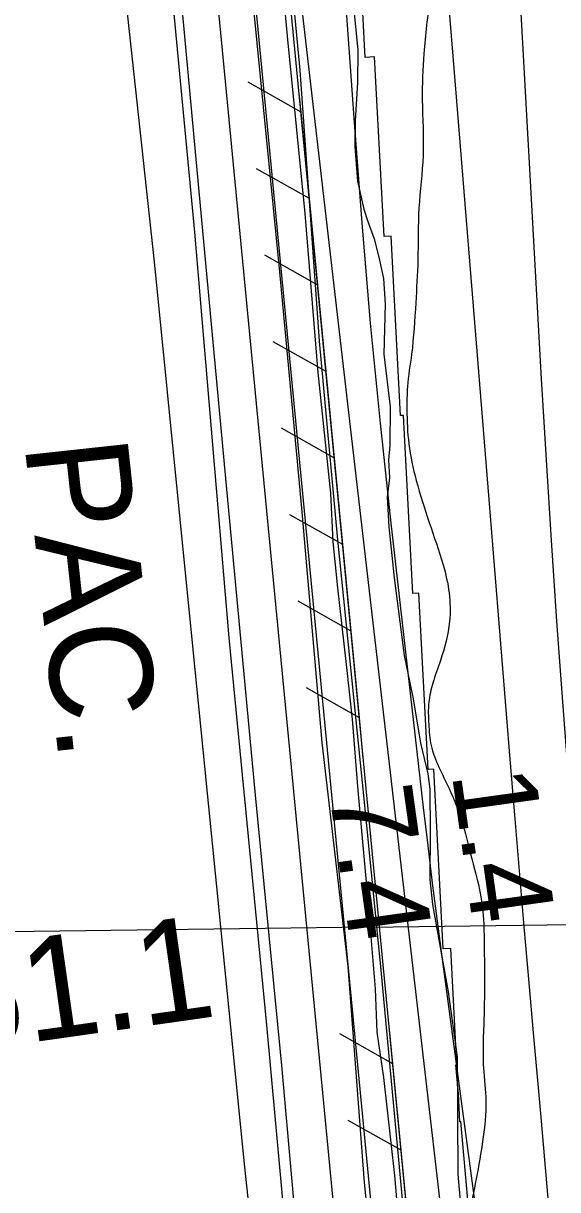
# Model space of a CAD drawing. Extents: x 3694830 to 3732949, y 415201 to 440970.
# Drawn here: x 3715556 to 3715987, y 426663 to 427603 of the extents above; entities that cross this region are included whole.
import ezdxf

# ---------------------------------------------------------------- set-up
doc = ezdxf.new("R2010")
doc.units = 0
for name, color, linetype in [('V-FLOD-BASE', 7, 'Continuous'), ('V-GRID-MAJR', 7, 'Continuous'), ('V-LEVE-TOET', 7, 'Continuous'), ('V-RAIL-IDEN', 7, 'Continuous'), ('V-RAIL-TRAK', 7, 'Continuous'), ('V-RIVR-EDGE', 7, 'Continuous'), ('V-RIVR-RANG', 7, 'Continuous'), ('V-RIVR-RANG-IDEN', 7, 'Continuous'), ('V-RRAP-FSHR', 7, 'Continuous'), ('V-RRAP-RVMT', 7, 'Continuous'), ('V-SITE-VEGE', 7, 'Continuous'), ('V-SURV-LINE', 7, 'Continuous'), ('V-TOPO-DPTH', 7, 'Continuous'), ('V-TOPO-MINR', 7, 'Continuous'), ('V-TOPO-WATR', 7, 'Continuous')]:
    doc.layers.add(name, color=color, linetype=linetype)

msp = doc.modelspace()

# ---------------------------------------------------------------- linework, layer by layer
at = {"layer": 'V-FLOD-BASE'}
msp.add_lwpolyline([(3715905.179, 425914.436), (3715887.736, 426090.147), (3715869.812, 426271.14900000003), (3715850.098, 426488.124), (3715831.642, 426668.604), (3715818.416, 426842.69), (3715797.315, 427023.195), (3715781.048, 427212.113), (3715763.2120000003, 427402.632), (3715742.394, 427614.332)], dxfattribs=at)
at = {"layer": 'V-GRID-MAJR'}
msp.add_spline([(3698983.973, 426676.689), (3704276.781, 426737.893), (3709569.5810000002, 426799.866), (3714862.3710000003, 426862.61), (3720155.153, 426926.124), (3725447.9250000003, 426990.407), (3730740.688, 427055.46), (3730740.6890000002, 427055.46)], degree=3, dxfattribs=at)
at = {"layer": 'V-LEVE-TOET'}
for points in [[(3715835.0700000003, 425981.717), (3715811.983, 426234.68), (3715789.903, 426482.347), (3715764.95, 426762.82300000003), (3715743.659, 426980.871), (3715719.563, 427239.13), (3715695.4560000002, 427496.332), (3715669.465, 427778.934)], [(3715760.271, 427687.759), (3715769.429, 427589.852), (3715783.4930000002, 427449.599), (3715793.964, 427321.542), (3715804.186, 427224.155), (3715805.947, 427185.01), (3715809.841, 427147.95900000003), (3715816.683, 427086.032), (3715821.572, 427042.098), (3715826.3370000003, 426984.418), (3715834.019, 426898.689), (3715840.223, 426824.605), (3715841.492, 426789.692), (3715846.977, 426753.158), (3715855.779, 426674.292), (3715866.773, 426545.17100000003), (3715880.8200000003, 426403.333), (3715897.225, 426229.74700000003), (3715906.308, 426123.38), (3715916.9960000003, 426019.116), (3715930.255, 425906.89400000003)]]:
    msp.add_lwpolyline(points, dxfattribs=at)
at = {"layer": 'V-RAIL-TRAK'}
msp.add_lwpolyline([(3715607.74, 428367.027), (3715620.356, 428242.12200000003), (3715640.52, 428016.68200000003), (3715666.474, 427729.851), (3715694.466, 427434.542), (3715722.17, 427107.509), (3715752.153, 426798.433), (3715771.412, 426589.922), (3715794.261, 426310.52400000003), (3715818.34, 426050.147), (3715838.2830000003, 425800.385), (3715839.844, 425780.004), (3715843.9560000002, 425726.30700000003), (3715860.4, 425556.95), (3715875.68, 425375.97000000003), (3715892.055, 425199.211), (3715907.364, 425021.406), (3715920.893, 424880.629), (3715944.116, 424642.471), (3715965.271, 424409.619), (3715982.464, 424206.41500000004)], dxfattribs=at)
at = {"layer": 'V-RIVR-EDGE'}
msp.add_spline([(3715510.1501327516, 429495.00128364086), (3715519.362591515, 429459.39396132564), (3715532.6087247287, 429419.73296687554), (3715534.1921979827, 429405.98047814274), (3715534.576567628, 429397.8921316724), (3715533.7598338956, 429394.65919280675), (3715530.1085293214, 429389.8157838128), (3715520.797082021, 429385.39074052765), (3715520.388715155, 429383.77427109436), (3715529.2188040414, 429357.06402990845), (3715587.0467458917, 429194.7687475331), (3715589.054584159, 429189.1026055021), (3715589.8403214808, 429179.8001571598), (3715594.661733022, 429167.25277134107), (3715599.4881439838, 429156.72722216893), (3715608.369226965, 429150.63971477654), (3715608.3522289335, 429143.7654701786), (3715610.7404373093, 429128.3935123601), (3715615.552849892, 429112.2068205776), (3715631.634553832, 429074.5606635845), (3715650.1234639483, 429029.22552802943), (3715664.5846989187, 428990.3702685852), (3715673.7811595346, 428948.29306900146), (3715681.828510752, 428932.09837814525), (3715694.7102720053, 428908.61307675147), (3715704.741464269, 428877.0474279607), (3715710.7339826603, 428847.51361465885), (3715716.690505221, 428803.42257750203), (3715725.1082277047, 428773.4783975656), (3715730.280012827, 428739.0941760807), (3715736.6169054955, 428685.2973231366), (3715740.5775883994, 428651.7248359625), (3715742.5584297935, 428635.14077604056), (3715750.1594185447, 428601.96365723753), (3715756.1689349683, 428579.3040885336), (3715763.8239174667, 428567.9628055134), (3715770.27579682, 428560.66819543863), (3715775.9069429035, 428548.523177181), (3715779.491255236, 428526.2739751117), (3715782.2918300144, 428514.13595604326), (3715787.1182409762, 428503.61040687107), (3715794.7742233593, 428492.6734911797), (3715802.442204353, 428486.58898344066), (3715812.927758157, 428475.24070123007), (3715818.1545369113, 428463.09668285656), (3715822.5555829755, 428444.08041965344), (3715822.917955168, 428427.09599193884), (3715822.065225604, 428409.30582921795), (3715816.3650875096, 428393.5495017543), (3715813.91888585, 428385.4681544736), (3715810.228585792, 428364.8544196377), (3715808.5701212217, 428348.2793586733), (3715810.1325969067, 428326.0351560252), (3715814.1022787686, 428296.1019748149), (3715814.8770173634, 428282.35148585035), (3715814.8350222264, 428265.3680580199), (3715813.97929301, 428246.36479331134), (3715819.151078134, 428211.9805718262), (3715825.533965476, 428176.78461603), (3715828.2945448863, 428148.47190378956), (3715834.298062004, 428123.38613110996), (3715842.352412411, 428110.022011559), (3715849.6070271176, 428100.2991977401), (3715854.0200717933, 428086.13534248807), (3715854.775812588, 428064.70187426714), (3715853.4787203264, 428030.7380182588), (3715846.1011198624, 427990.7236505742), (3715841.192718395, 427968.09107874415), (3715841.1637217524, 427956.36442619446), (3715841.1327253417, 427943.82903898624), (3715851.5632855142, 427910.2405536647), (3715867.21562502, 427862.48621332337), (3715873.6195099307, 427835.78197144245), (3715875.995719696, 427815.5576056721), (3715875.9557243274, 427799.3829125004), (3715870.251586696, 427782.0091157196), (3715868.6031209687, 427769.47772804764), (3715868.5731244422, 427757.346708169), (3715873.7449095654, 427722.96248668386), (3715882.1416344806, 427684.5265928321), (3715885.3025816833, 427654.5954113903), (3715884.014488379, 427624.27086134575), (3715879.4534608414, 427578.5883518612), (3715878.148369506, 427541.3895572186), (3715878.846117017, 427496.50278389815), (3715875.50619054, 427454.05221339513), (3715874.5934679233, 427412.00001091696), (3715872.891008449, 427377.63278746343), (3715869.554081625, 427336.395318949), (3715866.254150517, 427310.11944161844), (3715865.8037885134, 427291.51954435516), (3715867.353265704, 427264.01856642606), (3715873.3457840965, 427234.48475312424), (3715883.7753443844, 427200.4919004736), (3715895.013639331, 427166.49704805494), (3715899.810053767, 427143.84047900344), (3715900.157427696, 427120.79054134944), (3715892.8008247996, 427089.2678875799), (3715886.6903200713, 427071.086356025), (3715883.4173858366, 427055.7283965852), (3715883.373390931, 427037.93623409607), (3715885.353232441, 427020.9478068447), (3715899.824466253, 426986.1362206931), (3715910.2710245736, 426959.01761264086), (3715917.0822764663, 426933.52547286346), (3715925.0876325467, 426900.347354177), (3715927.8522114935, 426873.652111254), (3715928.205584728, 426853.0283775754), (3715928.090598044, 426806.52613470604), (3715927.5732437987, 426760.83362637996), (3715929.5290880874, 426734.140383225), (3715927.026892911, 426703.4144655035), (3715921.691126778, 426671.48244498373), (3715916.764727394, 426641.57126122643), (3715917.1121013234, 426618.52132357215), (3715918.667577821, 426593.44654961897), (3715921.4211580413, 426562.3032660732), (3715922.1539014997, 426531.56934927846), (3715931.6857374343, 426461.5898040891), (3715934.020951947, 426424.7863778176), (3715934.759694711, 426396.47866499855), (3715937.5122750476, 426364.9310141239), (3715941.404965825, 426303.861548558), (3715943.718182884, 426258.16204104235), (3715946.0573969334, 426222.97608408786), (3715949.603713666, 426185.36092350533), (3715954.656512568, 426102.85698983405), (3715958.628194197, 426073.73254328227), (3715967.3832917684, 426016.69475239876), (3715974.5229197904, 425960.4696957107), (3715974.8622946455, 425934.18481942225), (3715982.399290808, 425875.1281915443), (3715987.955445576, 425832.65562358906), (3715990.7180247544, 425805.15164600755), (3715996.3381721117, 425788.5585871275), (3716003.5557911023, 425763.8741821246), (3716005.531633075, 425745.2682855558), (3716009.8326907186, 425685.815289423), (3716014.9914773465, 425646.1742926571), (3716020.138265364, 425601.68088793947), (3716024.060952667, 425552.7424422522), (3716029.2277383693, 425516.33638412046), (3716032.7980523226, 425488.42603944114), (3716038.7705730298, 425450.80487955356), (3716039.9156828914, 425423.30490150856), (3716046.6649419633, 425372.741987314), (3716051.054989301, 425349.2776834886), (3716057.446875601, 425317.72103365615), (3716059.8020877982, 425289.00495397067), (3716060.151461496, 425266.7637509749), (3716063.7097768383, 425234.000998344), (3716070.8784015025, 425189.5025942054), (3716078.0830219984, 425159.5614139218), (3716092.133890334, 425118.2809503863), (3716107.3908614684, 425074.16691589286), (3716114.993849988, 425041.7985317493), (3716120.5919998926, 425016.30939162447), (3716122.1764730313, 425002.9612702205), (3716126.074163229, 424943.9136413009), (3716129.995850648, 424894.5708282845), (3716131.1729568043, 424880.0106047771), (3716134.753269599, 424856.1439333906), (3716142.689633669, 424795.06446898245), (3716147.4680501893, 424765.12928800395), (3716151.853098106, 424739.643147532), (3716155.8517766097, 424721.43661887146), (3716163.0853937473, 424703.2220911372), (3716186.0123456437, 424653.8322835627), (3716195.651169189, 424627.120042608), (3716208.907301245, 424591.50272145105), (3716230.221783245, 424544.13875005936), (3716256.4016716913, 424502.01955533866), (3716274.112843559, 424469.2218067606), (3716284.584398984, 424452.2123819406), (3716301.095467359, 424424.67440829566), (3716313.565862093, 424398.35953548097), (3716323.60005401, 424368.00698867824), (3716332.404145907, 424330.7831969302), (3716336.3788271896, 424302.8718523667), (3716343.1020892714, 424241.7953876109), (3716348.262875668, 424202.96312550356), (3716353.4596578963, 424178.688087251), (3716357.465335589, 424163.31212989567), (3716373.886414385, 424099.3810966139), (3716379.44656869, 424058.5259979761), (3716381.826777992, 424039.91910152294), (3716383.818618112, 424027.783082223), (3716388.233662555, 424014.4279616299), (3716400.6460640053, 423964.6597837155), (3716419.084979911, 423899.1062816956), (3716425.4818656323, 423869.5714685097), (3716436.682164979, 423820.2106575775), (3716441.8559498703, 423786.63517075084), (3716440.5798551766, 423761.1630286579), (3716435.2740855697, 423741.3620280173), (3716429.171579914, 423726.41543509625), (3716425.1189076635, 423722.786127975), (3716421.478601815, 423722.3907596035), (3716417.8422955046, 423723.6128605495), (3716415.4220908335, 423726.04506383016), (3716420.303495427, 423737.7597177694), (3716418.7120231, 423748.27726786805), (3716417.1165512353, 423757.17734864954), (3716413.08887609, 423763.65722476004), (3716404.197794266, 423765.70105885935), (3716397.329548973, 423768.1442608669), (3716386.419630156, 423771.4061963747), (3716379.9547523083, 423773.4440311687), (3716373.084507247, 423775.0784985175), (3716361.7662215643, 423776.72396459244), (3716353.673875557, 423774.7221256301), (3716341.5218581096, 423766.2604082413), (3716329.337844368, 423744.8589363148), (3716320.4077670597, 423731.1324445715), (3716311.832062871, 423697.1865864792), (3716308.931499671, 423668.88787261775), (3716306.4159104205, 423653.2619576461)], degree=3, dxfattribs=at)
at = {"layer": 'V-RRAP-FSHR'}
for p, q in [((3715780.382, 427531.526), (3715737.832, 427555.594)), ((3715787.105, 427461.773), (3715744.555, 427485.84)), ((3715793.829, 427392.02), (3715751.279, 427416.087)), ((3715800.5530000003, 427322.266), (3715758.003, 427346.33400000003)), ((3715807.276, 427252.51300000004), (3715764.7260000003, 427276.581)), ((3715814, 427182.76), (3715771.45, 427206.827)), ((3715820.724, 427113.006), (3715778.174, 427137.074)), ((3715827.447, 427043.253), (3715784.897, 427067.321)), ((3715854.342, 426764.24), (3715811.792, 426788.30700000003)), ((3715861.065, 426694.48600000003), (3715818.5160000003, 426718.554))]:
    msp.add_line(p, q, dxfattribs=at)
for points in [[(3714934.2755107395, 430879.35783669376), (3715310.783927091, 430066.4165239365), (3715565.6964393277, 429152.2773870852), (3715743.6451114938, 427937.51232995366), (3715907.835319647, 426518.2442326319), (3715968.1530157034, 425803.52295196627), (3716063.2703277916, 425015.11053523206), (3716110.187959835, 424867.1630150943), (3716274.4027439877, 424282.9525825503), (3716360.4187440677, 423797.3779260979)], [(3716641.153, 420826.043), (3716497.105, 420943.717), (3716411.632, 421060.498), (3716364.3030000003, 421170.499), (3716321.827, 421303.904), (3716285.096, 421373.793), (3716186.802, 421473.873), (3716066.75, 421590.93), (3715980.472, 421690.032), (3715930.2630000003, 421828.724), (3715913.481, 421896.784), (3715879.021, 422073.91000000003), (3715879.907, 422256.343), (3715873.14, 422428.003), (3715914.0100000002, 422633.624), (3716031.295, 423135.794), (3716104.082, 423396.543), (3716111.443, 423811.538), (3716102.736, 424148.366), (3716065.571, 424473.123), (3715995.1, 425269.77400000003), (3715894.162, 426351.132), (3715758.5470000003, 427758.04600000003)], [(3715780.382, 427531.526), (3715778.978, 427546.087)], [(3715787.105, 427461.773), (3715780.382, 427531.527)], [(3715793.829, 427392.02), (3715787.105, 427461.77400000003)], [(3715800.5530000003, 427322.266), (3715793.829, 427392.021)], [(3715807.276, 427252.51300000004), (3715800.5530000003, 427322.267)], [(3715814, 427182.76), (3715807.276, 427252.514)], [(3715820.724, 427113.006), (3715814, 427182.761)], [(3715827.447, 427043.253), (3715820.723, 427113.007)], [(3715830.622, 427010.313), (3715827.447, 427043.254)], [(3715854.342, 426764.24), (3715851.413, 426794.625)], [(3715861.065, 426694.48600000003), (3715854.342, 426764.241)], [(3715867.789, 426624.733), (3715861.065, 426694.487)]]:
    msp.add_lwpolyline(points, dxfattribs=at)
at = {"layer": 'V-RRAP-RVMT'}
msp.add_lwpolyline([(3715923.9560000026, 426590.9310000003), (3715922.5420000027, 426606.5330000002), (3715919.2800000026, 426606.23100000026), (3715909.3170000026, 426717.58500000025), (3715908.5050000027, 426717.53700000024), (3715907.3280000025, 426739.9790000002), (3715905.2330000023, 426763.25500000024), (3715906.0950000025, 426763.31300000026), (3715901.1710000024, 426857.06400000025), (3715895.0240000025, 426856.77400000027), (3715887.3970000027, 427001.8270000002), (3715882.8130000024, 427001.5940000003), (3715875.3140000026, 427143.64100000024), (3715870.5110000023, 427143.4030000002), (3715862.9450000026, 427286.97700000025), (3715860.5670000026, 427286.82800000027), (3715852.9590000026, 427431.3870000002), (3715847.3820000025, 427431.13600000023), (3715839.7540000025, 427575.95300000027), (3715832.1790000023, 427575.55200000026), (3715824.5880000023, 427719.73400000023)], dxfattribs=at)
at = {"layer": 'V-SITE-VEGE'}
for points in [[(3715606.165, 427925.857), (3715661.95, 427410.81), (3715734.6180000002, 426683.348), (3715796.574, 426107.79000000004), (3715824.7660000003, 425809.29000000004)], [(3716021.469, 424979.371), (3715999.434, 425193.835), (3715976.961, 425445.434), (3715950.208, 425736.521), (3715933.974, 425908.393), (3715908.464, 426166.20300000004), (3715876.6750000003, 426499.106), (3715844.954, 426839.743), (3715831.486, 426975.231), (3715810.1950000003, 427186.597), (3715795.404, 427346.849), (3715779.592, 427565.124), (3715754.862, 427823.70900000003)], [(3715821.205, 427632.817), (3715826.1550000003, 427581.721), (3715825.913, 427555.423), (3715824.089, 427524.498), (3715823.898, 427503.615), (3715825.967, 427475.75), (3715831.177, 427453.271), (3715834.179, 427443.18700000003), (3715839.469, 427429.215), (3715843.202, 427414.48600000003), (3715846.916, 427397.434), (3715848.273, 427376.536), (3715847.1350000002, 427336.324), (3715852.162, 427293.738), (3715851.884, 427262.797), (3715851.003, 427251.20300000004), (3715851.644, 427236.498), (3715849.957, 427221.044), (3715851.288, 427197.054)], [(3715851.288, 427197.054), (3715855.558, 427156.016), (3715863.4960000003, 427093.29000000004), (3715870.916, 427058.414), (3715876.779, 427022.779), (3715882.7430000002, 426997.972), (3715884.179, 426985.583), (3715884.644, 426951.544), (3715884.294, 426912.871), (3715886.432, 426892.737), (3715898.941, 426822.235), (3715906.199, 426769.571), (3715906.8910000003, 426675.195), (3715915.302, 426579.20300000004), (3715923.2770000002, 426435.255), (3715930.236, 426349.331), (3715942.291, 426228.553), (3715949.162, 426133.347), (3715960.586, 426028.043), (3715967.393, 425925.879)]]:
    msp.add_lwpolyline(points, dxfattribs=at)
at = {"layer": 'V-SURV-LINE'}
for points in [[(3715830.9782578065, 426397.4848343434), (3715648.168358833, 428296.3205726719)], [(3715678.029768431, 428299.200893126), (3715860.8396269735, 426400.3655747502)]]:
    msp.add_lwpolyline(points, dxfattribs=at)
at = {"layer": 'V-TOPO-DPTH'}
msp.add_lwpolyline([(3715896.4511027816, 427655.5094302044), (3715902.849760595, 427576.56910252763), (3715907.6723958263, 427517.0878081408), (3715912.4967083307, 427457.60664982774), (3715917.3235367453, 427398.12569562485), (3715922.152042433, 427338.64487749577), (3715948.84321956, 427009.9310012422), (3715952.554683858, 426964.7960180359), (3715956.3278000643, 426919.66625291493), (3715960.1933941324, 426874.5443149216), (3715964.120640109, 426829.42759501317), (3715967.6586405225, 426789.2590494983), (3715973.433718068, 426724.0648958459), (3715979.252251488, 426658.87464273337), (3715985.1359687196, 426593.6902404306), (3715991.063141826, 426528.5097386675), (3716025.222245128, 426154.9366983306), (3716026.002908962, 426146.43421290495), (3716026.787811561, 426137.93212039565), (3716027.579072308, 426129.4306172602), (3716028.37457182, 426120.929507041), (3716040.699765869, 425989.745070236)], dxfattribs=at)
at = {"layer": 'V-TOPO-MINR'}
for points in [[(3715952.56, 427703.15), (3715974.157512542, 427316.31470647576), (3715977.987516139, 427251.22451612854), (3715982.0777867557, 427186.15146939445), (3715986.5584579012, 427121.1041380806), (3715991.2993960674, 427056.0739503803), (3715997.755544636, 426971.0357859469), (3715999.5015623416, 426948.5406341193), (3716001.298161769, 426926.04960868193), (3716003.170633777, 426903.56477282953), (3716005.0936875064, 426881.0840633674), (3716032.0154647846, 426572.49655450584), (3716038.258010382, 426500.77554488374), (3716044.481320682, 426429.0528701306), (3716050.6757780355, 426357.327697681), (3716056.851000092, 426285.60086010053), (3716062.7995384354, 426216.34401380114), (3716065.994551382, 426179.2450859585), (3716069.2008797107, 426142.1471386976), (3716072.424181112, 426105.0506623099), (3716075.658797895, 426067.9551665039), (3716091.9339394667, 425881.79937179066)], [(3715814.7602601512, 427643.3090604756), (3715823.1613422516, 427523.1527386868), (3715829.351544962, 427442.2333886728), (3715836.246921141, 427361.37882828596), (3715844.200057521, 427280.62145233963), (3715852.858367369, 427199.9288660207), (3715878.959832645, 426970.81878424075), (3715882.5330028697, 426940.2597683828), (3715886.226755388, 426909.7156972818), (3715890.101381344, 426879.1940433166), (3715894.0965895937, 426848.68733410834), (3715923.151917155, 426631.81701195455), (3715933.9711290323, 426548.88410276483), (3715944.4076223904, 426465.90440210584), (3715954.270037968, 426382.8545142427), (3715963.7497350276, 426299.7578349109), (3715977.9516749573, 426171.32527926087), (3715980.0129782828, 426152.40658800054), (3715982.033811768, 426133.4836404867), (3715983.9939404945, 426114.55430859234), (3715985.9135993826, 426095.6207204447), (3716079.54, 425157.19)]]:
    msp.add_lwpolyline(points, dxfattribs=at)
at = {"layer": 'V-TOPO-WATR'}
msp.add_lwpolyline([(3715896.4511027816, 427655.5094302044), (3715902.849760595, 427576.56910252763), (3715907.6723958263, 427517.0878081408), (3715912.4967083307, 427457.60664982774), (3715917.3235367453, 427398.12569562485), (3715922.152042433, 427338.64487749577), (3715948.84321956, 427009.9310012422), (3715952.554683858, 426964.7960180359), (3715956.3278000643, 426919.66625291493), (3715960.1933941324, 426874.5443149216), (3715964.120640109, 426829.42759501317), (3715967.6586405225, 426789.2590494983), (3715973.433718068, 426724.0648958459), (3715979.252251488, 426658.87464273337), (3715985.1359687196, 426593.6902404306), (3715991.063141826, 426528.5097386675), (3716025.222245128, 426154.9366983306), (3716026.002908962, 426146.43421290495), (3716026.787811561, 426137.93212039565), (3716027.579072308, 426129.4306172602), (3716028.37457182, 426120.929507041), (3716040.699765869, 425989.745070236)], dxfattribs=at)

# ---------------------------------------------------------------- texts
at = {"layer": 'V-RAIL-IDEN'}
msp.add_text('PAC.', height=82.99983200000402, rotation=276.1939078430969, dxfattribs=at).set_placement((3715557.325846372, 427264.02844612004))
at = {"layer": 'V-RIVR-RANG'}
for s, p in [('1.4', (3715901.8637588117, 426998.34599885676)), ('7.4', (3715802.8567588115, 426984.2919988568))]:
    msp.add_text(s, height=66.99999999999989, rotation=277.93832571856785, dxfattribs=at).set_placement(p)
at = {"layer": 'V-RIVR-RANG-IDEN'}
msp.add_text('R-61.1', height=82.99999800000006, rotation=8.07928813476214, dxfattribs=at).set_placement((3715383.970866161, 426756.0217758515))

doc.saveas('drawing.dxf')
